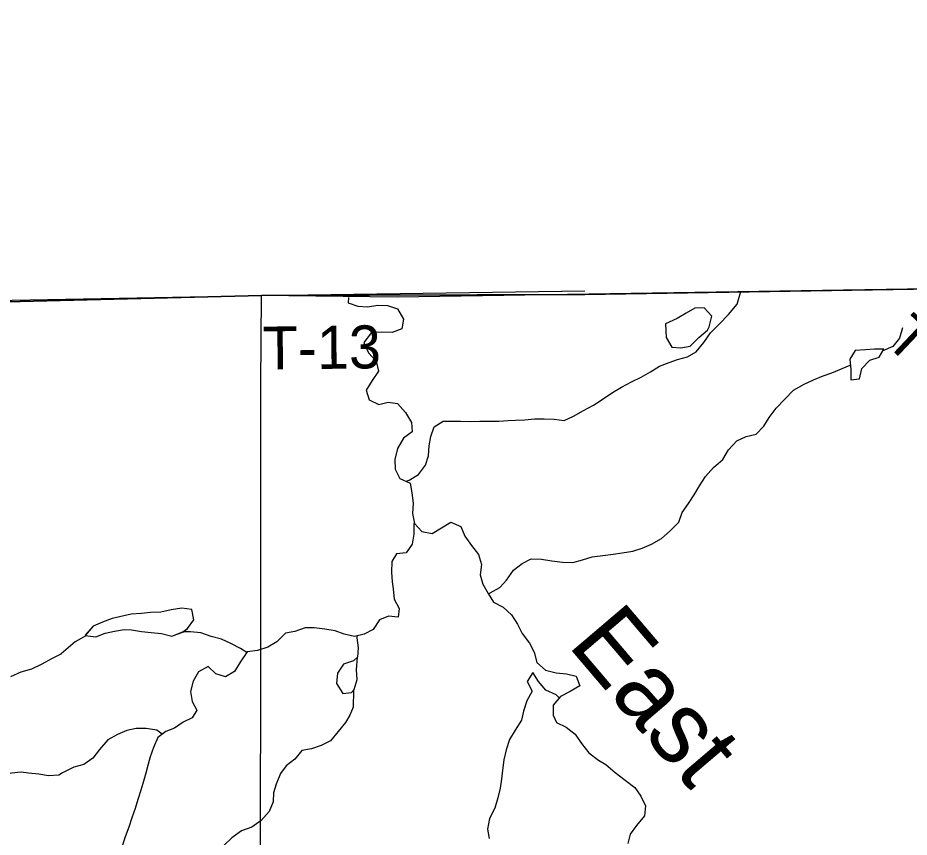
# Model space of a CAD drawing. Extents: x 1985906 to 2277390, y 930619 to 1324581.
# Drawn here: x 2174475 to 2180694, y 1190802 to 1196517 of the extents above; entities that cross this region are included whole.
import ezdxf

# ---------------------------------------------------------------- set-up
doc = ezdxf.new("R2010")
doc.units = 0
for name, color, linetype in [('GM_X_Adjacent_County', 7, 'Continuous'), ('GM_X_Corporation', 7, 'Continuous'), ('GM_X_County', 7, 'Continuous'), ('GM_X_County_Road', 7, 'Continuous'), ('GM_X_Minor_Lake', 7, 'Continuous'), ('GM_X_Minor_River', 7, 'Continuous'), ('GM_X_Minor_River_Text', 7, 'Continuous'), ('GM_X_State_Route', 7, 'Continuous'), ('GM_X_Township', 7, 'Continuous'), ('GM_X_Township_Road', 7, 'Continuous'), ('GM_X_Township_Road_Text', 7, 'Continuous')]:
    doc.layers.add(name, color=color, linetype=linetype)

msp = doc.modelspace()

# ---------------------------------------------------------------- linework, layer by layer
at = {"layer": 'GM_X_Adjacent_County'}
msp.add_lwpolyline([(2198605.6, 1194974.2), (2192737.6, 1194839.7), (2192624.5, 1194837.8), (2192096.3, 1194825.3), (2189780.1, 1194770.1), (2188219.8, 1194742.8), (2183281.7, 1194689.2), (2183037.7, 1194685.2), (2182925.1, 1194679.5), (2182885.3, 1194673), (2182859.5, 1194657.8), (2180868.9, 1194626.6), (2178432, 1194588.4), (2176176.5, 1194580.3), (2174206.9, 1194531), (2172588.3, 1194493.4), (2172188.1, 1194484), (2169109.9, 1194412.4), (2167773.4, 1194381.3)], dxfattribs=at)
at = {"layer": 'GM_X_Corporation'}
msp.add_lwpolyline([(2187027.1, 1208132.6), (2187205, 1194725.9), (2177123.5, 1194567.9), (2176176.5, 1194580.3), (2174206.9, 1194531), (2167776.4, 1194381.4), (2165054.7, 1194304.8), (2164968.9, 1199659.4)], dxfattribs=at)
at = {"layer": 'GM_X_County'}
msp.add_lwpolyline([(2192633.8, 1175629.5), (2192671.1, 1181169.3), (2192669.3, 1184775.1), (2192667.8, 1187766.9), (2192660.9, 1188884.7), (2192638, 1192623.1), (2192637, 1192687), (2192624.5, 1194837.8), (2192096.3, 1194825.3), (2189780.1, 1194770.1), (2188219.8, 1194742.8), (2183281.7, 1194689.2), (2183037.7, 1194685.2), (2182925.1, 1194679.5), (2182885.3, 1194673), (2182859.5, 1194657.8), (2180868.9, 1194626.6), (2178432, 1194588.4), (2176176.5, 1194580.3), (2174206.9, 1194531), (2172588.3, 1194493.4), (2172188.1, 1194484), (2169109.9, 1194412.4), (2167773.4, 1194381.3)], dxfattribs=at)
at = {"layer": 'GM_X_County_Road'}
msp.add_lwpolyline([(2165895.4, 1194374), (2166433.2, 1194382.5), (2168224.4, 1194424.9), (2168846.6, 1194437.2), (2169675.6, 1194453.6), (2172192.1, 1194505.8), (2172657.4, 1194513.3), (2174184.9, 1194543.4), (2176176.5, 1194580.3)], dxfattribs=at)
at = {"layer": 'GM_X_Minor_Lake'}
for points in [[(2179286.2, 1194338.3), (2179299.8, 1194362.5), (2179316.8, 1194435.1), (2179263.8, 1194494.5), (2179199.7, 1194491.5), (2179138.1, 1194456.5), (2179074.5, 1194419.4), (2178993.8, 1194382.8)], [(2179286.2, 1194338.3), (2179299.8, 1194362.5), (2179316.8, 1194435.1), (2179263.8, 1194494.5), (2179199.7, 1194491.5), (2179138.1, 1194456.5), (2179074.5, 1194419.4), (2178993.9, 1194382.8)], [(2178993.8, 1194382.8), (2178998.3, 1194287.8), (2179037.4, 1194220.1), (2179101.7, 1194215.1), (2179165.6, 1194228.1), (2179226.8, 1194287.2), (2179286.2, 1194338.3)], [(2180516.9, 1194206.1), (2180510.9, 1194205.8), (2180452.7, 1194205), (2180388.6, 1194202.1), (2180316.6, 1194197), (2180279.4, 1194136.2), (2180286.5, 1194064.1), (2180287.6, 1193991.8)], [(2180516.4, 1194206.1), (2180510.9, 1194205.8), (2180452.7, 1194205), (2180388.6, 1194202.1), (2180316.6, 1194197), (2180279.4, 1194136.2), (2180286.5, 1194064.1), (2180287.6, 1193991.8)], [(2180287.6, 1193991.8), (2180347.6, 1193998.7), (2180364.6, 1194071.2), (2180419.8, 1194128.2), (2180485.6, 1194151.3), (2180516.9, 1194206.1)], [(2180287.6, 1193991.8), (2180347.6, 1193998.7), (2180364.6, 1194071.2), (2180419.8, 1194128.2), (2180485.6, 1194151.3), (2180516.9, 1194206)], [(2175627.7, 1192233.3), (2175658.1, 1192257.1), (2175703.2, 1192318), (2175690.1, 1192390.1), (2175619.8, 1192399.1), (2175545.8, 1192387.9), (2175471.9, 1192370.8), (2175399.8, 1192369.7), (2175337.8, 1192362.8), (2175265.7, 1192357.7), (2175133.9, 1192327.6), (2175066.1, 1192302.6), (2175000.4, 1192273.5), (2174944.9, 1192210)], [(2175630.5, 1192235.6), (2175658.1, 1192257.1), (2175703.2, 1192318), (2175690.1, 1192390.1), (2175619.8, 1192399.1), (2175545.8, 1192387.9), (2175471.9, 1192370.8), (2175399.8, 1192369.7), (2175337.8, 1192362.8), (2175265.7, 1192357.7), (2175133.9, 1192327.6), (2175066.1, 1192302.6), (2175000.4, 1192273.5), (2174945.2, 1192210.4)], [(2174944.9, 1192210), (2175019.6, 1192199.5), (2175085.3, 1192224.6), (2175149.2, 1192239.6), (2175217.2, 1192250.6), (2175267.4, 1192247.3), (2175337.7, 1192236.3), (2175405.9, 1192229.3), (2175478.2, 1192222.4), (2175550.7, 1192203.4), (2175627.7, 1192233.3)], [(2174945.1, 1192210), (2175019.6, 1192199.5), (2175085.3, 1192224.6), (2175149.2, 1192239.6), (2175217.2, 1192250.6), (2175267.4, 1192247.3), (2175337.7, 1192236.3), (2175405.9, 1192229.3), (2175478.2, 1192222.4), (2175550.7, 1192203.4), (2175631, 1192234.6)], [(2176845.7, 1192058), (2176818, 1192031.5), (2176748.2, 1192008.4), (2176705.1, 1191945.5), (2176698.1, 1191875.1), (2176743.3, 1191803.6), (2176803.3, 1191810.5)], [(2176845.3, 1192057.6), (2176818, 1192031.5), (2176748.2, 1192008.4), (2176705.1, 1191945.5), (2176698.1, 1191875.1), (2176743.3, 1191803.6), (2176803.3, 1191810.5)], [(2176803.3, 1191810.5), (2176823, 1191832.8), (2176842, 1191901.4), (2176839, 1191969.6), (2176845.4, 1192058.7)], [(2176803.3, 1191810.5), (2176823, 1191832.8), (2176842, 1191901.4), (2176839, 1191969.6), (2176845.3, 1192057.6)]]:
    msp.add_lwpolyline(points, dxfattribs=at)
at = {"layer": 'GM_X_Minor_River'}
for points in [[(2177185.2, 1193284.3), (2177205.6, 1193291.7), (2177271.2, 1193332.9), (2177320.3, 1193397.8), (2177341.3, 1193462.4), (2177346.3, 1193532.7), (2177357.3, 1193597.1), (2177380.4, 1193663.7), (2177441.9, 1193702.7), (2177564.1, 1193704.5), (2177630.3, 1193701.5), (2177698.4, 1193704.5), (2177764.6, 1193703.5), (2177830.7, 1193704.5), (2177896.8, 1193709.4), (2177946.9, 1193710.2), (2178013, 1193713.2), (2178081, 1193720.2), (2178147.2, 1193719.2), (2178217.3, 1193718.2), (2178287.6, 1193709.2), (2178353.3, 1193738.3), (2178422.9, 1193777.5), (2178492.4, 1193814.6), (2178559.9, 1193859.8), (2178625.4, 1193902.9), (2178687, 1193940), (2178756.5, 1193977.1), (2178824.2, 1194010.2), (2178889.8, 1194047.3), (2178953.3, 1194088.4), (2179019, 1194113.5), (2179078.8, 1194134.5), (2179148.7, 1194153.6), (2179208.3, 1194188.6), (2179261.5, 1194251.6), (2179308.5, 1194320.5), (2179369.7, 1194379.6), (2179432.8, 1194446.8), (2179493.9, 1194520), (2179521, 1194607.8)], [(2176782.5, 1194565.9), (2176779.9, 1194529.9), (2176848.4, 1194506.8), (2176914.6, 1194501.8), (2176986.6, 1194512.9), (2177054.8, 1194509.9), (2177123.3, 1194486.8), (2177166.4, 1194415.2), (2177155.5, 1194346.8), (2177087.7, 1194321.7), (2177015.5, 1194324.6), (2176943.4, 1194321.6), (2176890.3, 1194252.5), (2176921.5, 1194180.7), (2176976.5, 1194121.3), (2176991.6, 1194053.3), (2176946.5, 1193986.4), (2176905.4, 1193919.6), (2176926.5, 1193851.6), (2176993.1, 1193820.5), (2177059, 1193835.5), (2177125.3, 1193826.5), (2177180.4, 1193765.1), (2177221.5, 1193695.4), (2177226.5, 1193629.3), (2177167.1, 1193586.2), (2177124.1, 1193513.3), (2177105.2, 1193436.8), (2177108.3, 1193368.6), (2177141.3, 1193304.8), (2177212, 1193271.8), (2177225, 1193203.7), (2177234.1, 1193131.6), (2177229.2, 1193059.2), (2177242.3, 1192989.2), (2177293.3, 1192933.7), (2177365.6, 1192920.8), (2177496.7, 1192999), (2177565.3, 1192969.9), (2177594.4, 1192902.1), (2177639.5, 1192836.5), (2177688.6, 1192773), (2177709.7, 1192705.1), (2177700.7, 1192632.7), (2177719.8, 1192566.7), (2177756.9, 1192501), (2177793.9, 1192441.4), (2177860.5, 1192406.2), (2177919.5, 1192352.9), (2177960.6, 1192287.3), (2177993.6, 1192223.6), (2178044.8, 1192156.1), (2178077.8, 1192092.3), (2178096.9, 1192020.3), (2178157.9, 1191967.1), (2178232.3, 1191948.1), (2178304.6, 1191941.1), (2178371, 1191926.1), (2178396, 1191858.2), (2178328.5, 1191819), (2178260.9, 1191783.9), (2178209.7, 1191722.9), (2178210.8, 1191652.7), (2178233.6, 1191600.9), (2178302.2, 1191569.8), (2178363.1, 1191520.5), (2178408.2, 1191454.9), (2178459.3, 1191389.4), (2178526.2, 1191340.2), (2178576.8, 1191308.9), (2178643.8, 1191253.7), (2178712.7, 1191200.5), (2178779.7, 1191149.3), (2178822.7, 1191087.7), (2178855.8, 1191020), (2178846.8, 1190951.6), (2178791.7, 1190884.5), (2178746.6, 1190823.6), (2178731.5, 1190759.2)], [(2180646.9, 1194354.4), (2180627.9, 1194283.9), (2180580.7, 1194225), (2180509.7, 1194193.6)], [(2177760.3, 1192495.5), (2177770.8, 1192507.3), (2177838.4, 1192544.4), (2177883.7, 1192595.3), (2177932.8, 1192664.2), (2177994.2, 1192711.3), (2178057.8, 1192744.4), (2178130, 1192741.4), (2178202.3, 1192730.4), (2178274.6, 1192721.5), (2178346.8, 1192718.5), (2178414.7, 1192737.6), (2178482.5, 1192758.7), (2178556.6, 1192765.8), (2178628.6, 1192776.9), (2178692.5, 1192785.9), (2178766.5, 1192797), (2178830.4, 1192818.1), (2178896.1, 1192845.1), (2178965.6, 1192884.3), (2179026.9, 1192939.4), (2179088.1, 1193000.5), (2179111.2, 1193067.1), (2179154.3, 1193130), (2179193.5, 1193190.8), (2179230.6, 1193253.5), (2179273.7, 1193318.4), (2179328.9, 1193381.4), (2179394.2, 1193436.6), (2179433.2, 1193503.4), (2179492.4, 1193566.5), (2179558, 1193597.6), (2179626, 1193612.7), (2179679.2, 1193669.7), (2179718.4, 1193730.5), (2179765.5, 1193795.4), (2179826.7, 1193856.5), (2179887.9, 1193919.6), (2179961.4, 1193962.9), (2180027.1, 1193992), (2180094.8, 1194019.1), (2180154.6, 1194040), (2180282.9, 1194094.1)], [(2177240.7, 1192997.6), (2177238.4, 1192987.1), (2177237.4, 1192914.8), (2177226.5, 1192846.4), (2177185.3, 1192785.6), (2177117.3, 1192778.6), (2177084, 1192723.9), (2177083.1, 1192651.6), (2177086.2, 1192583.4), (2177093, 1192533.3), (2177100.1, 1192461.2), (2177135.1, 1192397.5), (2177130, 1192337.2), (2177061.8, 1192344.2), (2176998, 1192319.2), (2176955, 1192250.3), (2176891.3, 1192219.2), (2176825.4, 1192202.2), (2176753, 1192217.2), (2176688.5, 1192242.3), (2176616.2, 1192253.3), (2176543.9, 1192262.2), (2176479.7, 1192263.3), (2176408, 1192236.1), (2176342, 1192225.1), (2176282.8, 1192164), (2176219.3, 1192127), (2176147.5, 1192103.8), (2176075.4, 1192094.7), (2176026.4, 1192021.8), (2175987.3, 1191956.9), (2175923.8, 1191919.9), (2175857.3, 1191940.9), (2175802.4, 1191992.3), (2175736.8, 1191955.2), (2175699.7, 1191890.4), (2175680.8, 1191817.9), (2175691.9, 1191747.8), (2175724.9, 1191688.1), (2175691.6, 1191635.4), (2175630, 1191604.4), (2175568.4, 1191563.3), (2175508.7, 1191540.4), (2175451.2, 1191497.3), (2175422.2, 1191426.7), (2175399.1, 1191362.1), (2175383.9, 1191311.7), (2175368.8, 1191249.2), (2175355.5, 1191198.9), (2175334.5, 1191130.3), (2175311.5, 1191065.7), (2175294.4, 1191001.2), (2175271.4, 1190936.7), (2175250.3, 1190872.1), (2175223.2, 1190805.5), (2175202.2, 1190738.9)], [(2176073, 1192091), (2176029, 1192118.1), (2175962.3, 1192153.3), (2175895.7, 1192182.4), (2175823.3, 1192201.4), (2175752.7, 1192226.4), (2175680.5, 1192233.4), (2175630.4, 1192234.6)], [(2174954.1, 1192208.6), (2174875.8, 1192165.2), (2174778.7, 1192080.6)], [(2176839.6, 1192205.9), (2176841.6, 1192192.4), (2176850.7, 1192122.3), (2176845.7, 1192058)], [(2174779.2, 1192080.6), (2174776.2, 1192078.7), (2174710.7, 1192045.4), (2174643.2, 1192008), (2174569.7, 1191974.6), (2174496, 1191953.1), (2174424.5, 1191919.7)], [(2178252.8, 1191774.2), (2178230.6, 1191795.5), (2178160, 1191828.6), (2178107, 1191888), (2178067.9, 1191951.7), (2178028.8, 1191886.9), (2178063.9, 1191821.1), (2178026.9, 1191752.3), (2178003.9, 1191681.8), (2177988.8, 1191617.3), (2177945.8, 1191548.4), (2177906.7, 1191483.6), (2177881.7, 1191411), (2177866.8, 1191342.5), (2177855.8, 1191270.1), (2177850.8, 1191205.8), (2177839.7, 1191143.4), (2177824.7, 1191076.9), (2177803.8, 1191004.3), (2177766.8, 1190931.6), (2177751.9, 1190859.1), (2177762.9, 1190793)], [(2176816.4, 1191825.8), (2176814.9, 1191708.3), (2176791.7, 1191653.7), (2176760.4, 1191601.1), (2176709.3, 1191538.1), (2176656.1, 1191475.1), (2176592.5, 1191442), (2176524.7, 1191418.9), (2176456.8, 1191405.9), (2176407.6, 1191346.9), (2176348.1, 1191299.9), (2176308.9, 1191247.1), (2176277.9, 1191172.4), (2176258.8, 1191111.9), (2176255.8, 1191047.6), (2176228.7, 1190981), (2176173.6, 1190917.9), (2176108.1, 1190872.8), (2176036.4, 1190845.7), (2175969, 1190798.5), (2175915.6, 1190747.5), (2175896.5, 1190678.6)], [(2175483.4, 1191521.4), (2175444.4, 1191549.4), (2175370.1, 1191560.4), (2175301.9, 1191559.4), (2175236, 1191546.3), (2175170.3, 1191519.3), (2175102.7, 1191480.1), (2175045.6, 1191413.1), (2174998.4, 1191352.1), (2174935, 1191309.1), (2174865.1, 1191289.9), (2174786, 1191251.5)], [(2174786.1, 1191251.5), (2174761.8, 1191235.6), (2174689.8, 1191230.3), (2174621.4, 1191241.1), (2174549.2, 1191247.7), (2174498.9, 1191254.8), (2174431, 1191247.5), (2174361.1, 1191232.2), (2174299.6, 1191203), (2174234.3, 1191155.6), (2174183, 1191114.5), (2174119.1, 1191101.3), (2174051.2, 1191088), (2173983.6, 1191060.6), (2173920.5, 1191009.3), (2173854.6, 1190994), (2173782.7, 1190982.6), (2173710.8, 1190969.2), (2173656.9, 1190958.2), (2173593, 1190949), (2173525.5, 1190913.6), (2173458.2, 1190872.2), (2173389, 1190818.8), (2173328, 1190757.4)]]:
    msp.add_lwpolyline(points, dxfattribs=at)
at = {"layer": 'GM_X_State_Route'}
msp.add_lwpolyline([(2176222.9, 1182299.6), (2176193.8, 1184922.3), (2176184.8, 1186302), (2176168.6, 1188757.7), (2176168.3, 1188810.5), (2176171.8, 1193959), (2176176.5, 1194580.3)], dxfattribs=at)
at = {"layer": 'GM_X_Township'}
msp.add_lwpolyline([(2167773.4, 1194381.3), (2169109.9, 1194412.4), (2172188.1, 1194484), (2172588.3, 1194493.4), (2174206.9, 1194531), (2176176.5, 1194580.3), (2178432, 1194588.4), (2180868.9, 1194626.6), (2182859.5, 1194657.8), (2182885.3, 1194673), (2182925.1, 1194679.5), (2183037.7, 1194685.2), (2183281.7, 1194689.2), (2188219.8, 1194742.8), (2189780.1, 1194770.1), (2192096.3, 1194825.3), (2192624.5, 1194837.8), (2192637, 1192687), (2192638, 1192623.1), (2192660.9, 1188884.7), (2192667.8, 1187766.9), (2192669.3, 1184775.1), (2192671.1, 1181169.3), (2192633.8, 1175629.5)], dxfattribs=at)
at = {"layer": 'GM_X_Township_Road'}
msp.add_lwpolyline([(2176176.5, 1194580.3), (2178431.9, 1194611.9)], dxfattribs=at)

# ---------------------------------------------------------------- texts
at = {"layer": 'GM_X_Minor_River_Text'}
msp.add_text('East', height=500.28, rotation=310.41762, dxfattribs=at).set_placement((2178305.3, 1192142.7))
at = {"layer": 'GM_X_Township_Road_Text'}
for s, rotation, p in [('T-13A', 316.63737, (2180513.6, 1194255)), ('T-13', 0.70694, (2176185.2, 1194062.9))]:
    msp.add_text(s, height=300, rotation=rotation, dxfattribs=at).set_placement(p)

doc.saveas('drawing.dxf')
